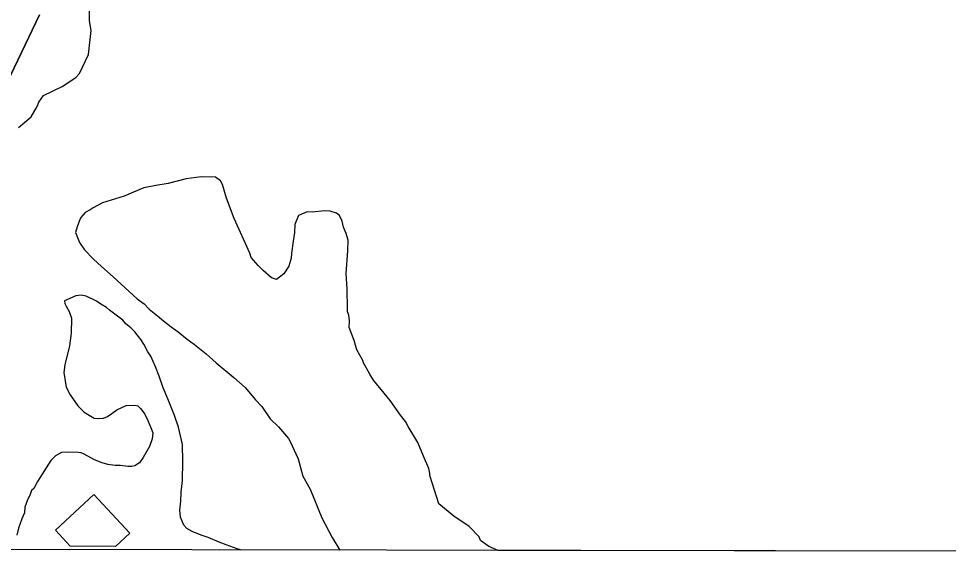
# Model space of a CAD drawing. Extents: x 3192986 to 3230865, y 867483 to 892886.
# Drawn here: x 3224979 to 3225687, y 872862 to 873273 of the extents above; entities that cross this region are included whole.
import ezdxf

# ---------------------------------------------------------------- set-up
doc = ezdxf.new("R2010")
doc.units = 0
for name, color, linetype in [('V-BLDG-OTLN', 7, 'Continuous'), ('V-GRID-FRAM', 7, 'Continuous'), ('V-ROAD-CNTR', 7, 'Continuous'), ('V-SITE-VEGE', 7, 'Continuous'), ('V-TOPO-SHOR', 7, 'Continuous')]:
    doc.layers.add(name, color=color, linetype=linetype)

msp = doc.modelspace()

# ---------------------------------------------------------------- linework, layer by layer
at = {"layer": 'V-BLDG-OTLN'}
msp.add_line((3225052.45, 872870.73), (3225018.16, 872870.8), dxfattribs=at)
msp.add_lwpolyline([(3225018.16, 872870.8), (3225006.85, 872882.97), (3225036.15, 872910.2), (3225063.38, 872880.89), (3225052.45, 872870.73)], dxfattribs=at)
at = {"layer": 'V-GRID-FRAM'}
msp.add_lwpolyline([(3197228.98, 891108.84), (3228580.58, 891049.56), (3228554.13, 872861.57), (3197186.66, 872920.88)], dxfattribs=at)
at = {"layer": 'V-ROAD-CNTR'}
msp.add_spline([(3224951.99, 873264.97), (3224977.5, 873311.13), (3225010.07, 873358.37), (3225021.93, 873381.62), (3225028.79, 873407.19), (3225031.83, 873448.45), (3225027.82, 873496.39), (3224997.55, 873622.54), (3224978.24, 873749.79), (3224982.86, 873794.49), (3225005.6, 873934.04), (3225049.55, 874077.58), (3225069.66, 874131.16), (3225095.25, 874176.35), (3225122.69, 874208.59), (3225275.03, 874361.94), (3225308.9, 874403.17), (3225346.09, 874437.18), (3225384.17, 874467.76), (3225497.29, 874538.18), (3225537.44, 874551.21), (3225579.84, 874556.84), (3225625.82, 874556.36), (3225691.92, 874535.98), (3225743.89, 874517.59), (3225770.6, 874516.15), (3225906.59, 874516.69), (3225998.31, 874503.15), (3226219.8, 874510.55), (3226241.34, 874516.53), (3226259.81, 874527.94), (3226277.05, 874550.12), (3226289.24, 874579.75), (3226309.56, 874628.98), (3226341.31, 874678.46), (3226355.89, 874696.84), (3226376.21, 874712.86), (3226453.36, 874754.96), (3226528.25, 874807.73), (3226565.85, 874833.53), (3226645.65, 874882.43), (3226752.69, 874977.44), (3226814.5, 875079.14), (3226844.49, 875174.36), (3226866.53, 875225.49), (3226902.03, 875370.52), (3226923.34, 875425.87), (3226954.66, 875471.81), (3226990.6, 875504.04), (3227038.6, 875523.1), (3227074.04, 875524.54), (3227117.72, 875526.74), (3227254.98, 875510.99), (3227296.82, 875520.29), (3227417.3, 875564.02), (3227493.71, 875605.2), (3227529.6, 875636.68), (3227566.04, 875664.14), (3227647.02, 875692.32), (3227773.84, 875716.16), (3227904.08, 875727.69), (3228036.8, 875728.62), (3228120.81, 875742.17), (3228203.51, 875762.73), (3228283.19, 875795.95), (3228320.94, 875824), (3228354.66, 875862.98), (3228417.13, 875960.21), (3228450.43, 876000.8), (3228486.69, 876029.93), (3228556.62, 876061.86)], degree=3, dxfattribs=at)
at = {"layer": 'V-SITE-VEGE'}
for p, q in [((3225032.79, 873271.05), (3225032.71, 873286.64)), ((3225034.03, 873263.72), (3225032.79, 873271.05)), ((3225031.89, 873245.41), (3225034.03, 873263.72)), ((3225025.09, 873230.94), (3225031.89, 873245.41)), ((3225012.06, 873221.13), (3225022.26, 873227.84)), ((3225022.26, 873227.84), (3225025.09, 873230.94)), ((3224997.72, 873214.31), (3225012.06, 873221.13)), ((3224994.26, 873209.05), (3224997.72, 873214.31)), ((3224988.32, 873197.92), (3224992.82, 873205.92)), ((3224992.82, 873205.92), (3224994.26, 873209.05)), ((3224978.68, 873189.82), (3224988.32, 873197.92)), ((3225092.68, 873147.19), (3225083.38, 873145.74)), ((3225106.39, 873150.73), (3225092.68, 873147.19)), ((3225117.87, 873152.14), (3225106.39, 873150.73)), ((3225128.77, 873151.93), (3225117.87, 873152.14)), ((3225132.53, 873149.13), (3225128.77, 873151.93)), ((3225134.12, 873146.37), (3225132.53, 873149.13)), ((3225137.18, 873135.94), (3225134.12, 873146.37)), ((3225066.37, 873140.62), (3225059.22, 873137.49)), ((3225074.07, 873143.74), (3225066.37, 873140.62)), ((3225083.38, 873145.74), (3225074.07, 873143.74)), ((3225042.76, 873132.36), (3225035.6, 873128.68)), ((3225059.22, 873137.49), (3225042.76, 873132.36)), ((3225142.88, 873120.56), (3225137.18, 873135.94)), ((3225029.52, 873124.99), (3225027.85, 873123.38)), ((3225033.38, 873127.09), (3225029.52, 873124.99)), ((3225035.6, 873128.68), (3225033.38, 873127.09)), ((3225198.6, 873125.45), (3225192, 873122.86)), ((3225202.42, 873125.38), (3225198.6, 873125.45)), ((3225211.71, 873126.29), (3225202.42, 873125.38)), ((3225216.07, 873126.2), (3225211.71, 873126.29)), ((3225220.94, 873124.47), (3225216.07, 873126.2)), ((3225025.04, 873119.08), (3225023.31, 873114.2)), ((3225026.18, 873121.24), (3225025.04, 873119.08)), ((3225027.85, 873123.38), (3225026.18, 873121.24)), ((3225154.9, 873094.14), (3225142.88, 873120.56)), ((3225192, 873122.86), (3225189.14, 873115.83)), ((3225223.09, 873122.79), (3225220.94, 873124.47)), ((3225225.18, 873118.38), (3225223.09, 873122.79)), ((3225226.19, 873114), (3225225.18, 873118.38)), ((3225023.31, 873114.2), (3225022.13, 873109.86)), ((3225189.14, 873115.83), (3225189.02, 873109.83)), ((3225228.27, 873109.05), (3225226.19, 873114)), ((3225022.13, 873109.86), (3225025.25, 873102.16)), ((3225189.02, 873109.83), (3225187.8, 873103.31)), ((3225229.81, 873104.11), (3225228.27, 873109.05)), ((3225229.65, 873095.93), (3225229.81, 873104.11)), ((3225025.25, 873102.16), (3225028.96, 873096.64)), ((3225028.96, 873096.64), (3225035.91, 873089.41)), ((3225187.8, 873103.31), (3225186.53, 873094.06)), ((3225035.91, 873089.41), (3225041.8, 873083.84)), ((3225155.92, 873090.85), (3225154.9, 873094.14)), ((3225161.25, 873084.75), (3225155.92, 873090.85)), ((3225186.45, 873090.25), (3225184.7, 873084.28)), ((3225186.53, 873094.06), (3225186.45, 873090.25)), ((3225228.21, 873078.51), (3225229.65, 873095.93)), ((3225041.8, 873083.84), (3225050.91, 873076.03)), ((3225165, 873080.85), (3225161.25, 873084.75)), ((3225184.7, 873084.28), (3225180.76, 873078.36)), ((3225050.91, 873076.03), (3225056.8, 873070.45)), ((3225171.43, 873075.27), (3225165, 873080.85)), ((3225175.22, 873074.11), (3225171.43, 873075.27)), ((3225180.76, 873078.36), (3225175.22, 873074.11)), ((3225229.08, 873067.04), (3225228.21, 873078.51)), ((3225056.8, 873070.45), (3225069.13, 873059.3)), ((3225022.43, 873061.52), (3225013.65, 873057.68)), ((3225026.46, 873062.11), (3225022.43, 873061.52)), ((3225030.13, 873061.37), (3225026.46, 873062.11)), ((3225038.09, 873057.53), (3225030.13, 873061.37)), ((3225229.32, 873051.77), (3225229.08, 873067.04)), ((3225013.65, 873057.68), (3225013.95, 873055.66)), ((3225013.95, 873055.66), (3225014.91, 873053.63)), ((3225041.39, 873055.12), (3225038.09, 873057.53)), ((3225045.69, 873052.69), (3225041.39, 873055.12)), ((3225069.13, 873059.3), (3225074.5, 873055.38)), ((3225074.5, 873055.38), (3225078.24, 873051.49)), ((3225014.91, 873053.63), (3225017.18, 873049.57)), ((3225017.18, 873049.57), (3225019.08, 873044.51)), ((3225047.99, 873050.64), (3225045.69, 873052.69)), ((3225058.22, 873043.07), (3225047.99, 873050.64)), ((3225078.24, 873051.49), (3225085.76, 873045.34)), ((3225229.28, 873049.59), (3225229.32, 873051.77)), ((3225230.31, 873046.84), (3225229.28, 873049.59)), ((3225230.77, 873042.47), (3225230.31, 873046.84)), ((3225019.08, 873044.51), (3225018.86, 873033.13)), ((3225060.51, 873040.34), (3225058.22, 873043.07)), ((3225064.13, 873037.26), (3225060.51, 873040.34)), ((3225085.76, 873045.34), (3225087.91, 873043.66)), ((3225087.91, 873043.66), (3225094.88, 873038.07)), ((3225230.68, 873037.56), (3225230.77, 873042.47)), ((3225018.86, 873033.13), (3225017.66, 873023.45)), ((3225067.42, 873034.18), (3225064.13, 873037.26)), ((3225071.99, 873028.4), (3225067.42, 873034.18)), ((3225094.88, 873038.07), (3225100.26, 873034.14)), ((3225100.26, 873034.14), (3225107.24, 873028.55)), ((3225234.3, 873027.67), (3225230.68, 873037.56)), ((3225074.26, 873024.67), (3225071.99, 873028.4)), ((3225107.24, 873028.55), (3225112.62, 873024.63)), ((3225236.34, 873020.54), (3225234.3, 873027.67)), ((3225017.66, 873023.45), (3225014.03, 873009.13)), ((3225077.16, 873018.93), (3225074.26, 873024.67)), ((3225079.43, 873015.53), (3225077.16, 873018.93)), ((3225112.62, 873024.63), (3225121.74, 873017.36)), ((3225241.08, 873012.27), (3225236.34, 873020.54)), ((3225082.96, 873007.43), (3225079.43, 873015.53)), ((3225121.74, 873017.36), (3225129.25, 873010.66)), ((3225241.59, 873010.62), (3225241.08, 873012.27)), ((3225014.03, 873009.13), (3225013.24, 873003.12)), ((3225085.83, 873000.34), (3225082.96, 873007.43)), ((3225129.25, 873010.66), (3225142.66, 872999.49)), ((3225246.33, 873001.8), (3225241.59, 873010.62)), ((3225013.24, 873003.12), (3225015.03, 872992.04)), ((3225089, 872991.58), (3225085.83, 873000.34)), ((3225142.66, 872999.49), (3225151.23, 872991.69)), ((3225248.97, 872997.39), (3225246.33, 873001.8)), ((3225261.75, 872981.86), (3225248.97, 872997.39)), ((3225015.03, 872992.04), (3225017.93, 872986.29)), ((3225092.52, 872983.14), (3225089, 872991.58)), ((3225151.23, 872991.69), (3225159.22, 872982.25)), ((3225017.93, 872986.29), (3225023.79, 872977.8)), ((3225097.62, 872970.32), (3225092.52, 872983.14)), ((3225023.79, 872977.8), (3225028.71, 872973.02)), ((3225053.52, 872974.87), (3225060.62, 872978.08)), ((3225060.62, 872978.08), (3225067.31, 872978.28)), ((3225067.31, 872978.28), (3225069.65, 872977.9)), ((3225069.65, 872977.9), (3225071.62, 872975.85)), ((3225159.22, 872982.25), (3225164.03, 872977.25)), ((3225164.03, 872977.25), (3225170.39, 872967.85)), ((3225269.71, 872970.79), (3225261.75, 872981.86)), ((3225028.71, 872973.02), (3225036.32, 872968.52)), ((3225043.35, 872968.38), (3225046.39, 872969.66)), ((3225046.39, 872969.66), (3225049.78, 872971.93)), ((3225049.78, 872971.93), (3225053.52, 872974.87)), ((3225071.62, 872975.85), (3225074.88, 872971.44)), ((3225074.88, 872971.44), (3225077.13, 872966.71)), ((3225100.46, 872961.56), (3225097.62, 872970.32)), ((3225273.43, 872965.81), (3225269.71, 872970.79)), ((3225036.32, 872968.52), (3225039.66, 872968.12)), ((3225039.66, 872968.12), (3225043.35, 872968.38)), ((3225077.13, 872966.71), (3225079.68, 872960.63)), ((3225170.39, 872967.85), (3225176.81, 872961.73)), ((3225275.53, 872961.95), (3225273.43, 872965.81)), ((3225282.93, 872949.81), (3225275.53, 872961.95)), ((3225079.68, 872960.63), (3225080.96, 872957.26)), ((3225080.96, 872957.26), (3225080.53, 872952.58)), ((3225103.54, 872948.44), (3225100.46, 872961.56)), ((3225176.81, 872961.73), (3225184.27, 872952.85)), ((3225080.53, 872952.58), (3225078.41, 872946.93)), ((3225103.96, 872935.38), (3225103.54, 872948.44)), ((3225184.27, 872952.85), (3225185.86, 872950.09)), ((3225185.86, 872950.09), (3225190.04, 872941.29)), ((3225287.08, 872939.36), (3225282.93, 872949.81)), ((3225011.37, 872942.23), (3225006.96, 872939.64)), ((3225016.39, 872942.47), (3225011.37, 872942.23)), ((3225024.09, 872942.32), (3225016.39, 872942.47)), ((3225026.43, 872941.94), (3225024.09, 872942.32)), ((3225028.75, 872940.88), (3225026.43, 872941.94)), ((3225036.7, 872936.71), (3225028.75, 872940.88)), ((3225078.41, 872946.93), (3225073.55, 872938.32)), ((3225190.04, 872941.29), (3225191.6, 872937.44)), ((3225003.21, 872936.03), (3224993.19, 872920.17)), ((3225006.96, 872939.64), (3225003.21, 872936.03)), ((3225042.34, 872934.26), (3225036.7, 872936.71)), ((3225046.67, 872933.16), (3225042.34, 872934.26)), ((3225070.8, 872934.36), (3225067.4, 872932.08)), ((3225073.55, 872938.32), (3225070.8, 872934.36)), ((3225103.67, 872920.99), (3225103.96, 872935.38)), ((3225191.6, 872937.44), (3225195.16, 872924.28)), ((3225291.26, 872930.01), (3225287.08, 872939.36)), ((3225052.35, 872932.38), (3225046.67, 872933.16)), ((3225056.36, 872932.3), (3225052.35, 872932.38)), ((3225062.04, 872931.52), (3225056.36, 872932.3)), ((3225065.05, 872931.46), (3225062.04, 872931.52)), ((3225067.4, 872932.08), (3225065.05, 872931.46)), ((3225291.77, 872927.82), (3225291.26, 872930.01)), ((3225292.23, 872923.99), (3225291.77, 872927.82)), ((3224993.19, 872920.17), (3224990.41, 872914.86)), ((3225102.49, 872911.97), (3225103.67, 872920.99)), ((3225195.16, 872924.28), (3225200.96, 872914.34)), ((3225298.91, 872903.13), (3225292.23, 872923.99)), ((3224988.7, 872913.22), (3224987.29, 872909.57)), ((3224990.41, 872914.86), (3224988.7, 872913.22)), ((3225200.96, 872914.34), (3225209.8, 872892.36)), ((3224985.55, 872906.26), (3224983.43, 872900.61)), ((3224987.29, 872909.57), (3224985.55, 872906.26)), ((3225101.55, 872898.27), (3225102.36, 872905.28)), ((3225102.36, 872905.28), (3225102.49, 872911.97)), ((3224983.43, 872900.61), (3224983.34, 872896.26)), ((3225102.11, 872892.9), (3225101.55, 872898.27)), ((3225310.17, 872893.64), (3225298.91, 872903.13)), ((3224981.24, 872891.61), (3224978.76, 872884.63)), ((3224983.34, 872896.26), (3224981.24, 872891.61)), ((3225104.67, 872886.82), (3225102.11, 872892.9)), ((3225209.8, 872892.36), (3225217.69, 872877.47)), ((3225322.02, 872885.77), (3225310.17, 872893.64)), ((3224978.76, 872884.63), (3224977.31, 872879.3)), ((3225106.96, 872884.44), (3225104.67, 872886.82)), ((3225110.93, 872882.01), (3225106.96, 872884.44)), ((3225329.5, 872877.98), (3225322.02, 872885.77)), ((3225117.91, 872879.2), (3225110.93, 872882.01)), ((3225123.23, 872877.42), (3225117.91, 872879.2)), ((3225131.53, 872873.91), (3225123.23, 872877.42)), ((3225217.69, 872877.47), (3225223.54, 872867.86)), ((3225330.54, 872875.24), (3225329.5, 872877.98)), ((3225136.84, 872871.79), (3225131.53, 872873.91)), ((3225145.16, 872868.95), (3225136.84, 872871.79)), ((3225336.99, 872870.75), (3225330.54, 872875.24)), ((3225344.06, 872867.64), (3225336.99, 872870.75)), ((3225147.67, 872868.01), (3225145.16, 872868.95)), ((3225223.54, 872867.86), (3225147.67, 872868.01)), ((3228554.13, 872861.57), (3225344.06, 872867.64))]:
    msp.add_line(p, q, dxfattribs=at)
msp.add_lwpolyline([(3224994.67, 873275.59), (3224964.21, 873212.44)], dxfattribs=at)
at = {"layer": 'V-TOPO-SHOR'}
for points in [[(3224978.68, 873189.82), (3224988.32, 873197.92), (3224992.82, 873205.92), (3224994.26, 873209.05), (3224997.72, 873214.31), (3225012.06, 873221.13), (3225022.26, 873227.84), (3225025.09, 873230.94), (3225031.89, 873245.41), (3225034.03, 873263.72), (3225032.79, 873271.05), (3225032.71, 873286.64)], [(3224964.21, 873212.44), (3224994.67, 873275.59)]]:
    msp.add_lwpolyline(points, dxfattribs=at)

doc.saveas('drawing.dxf')
